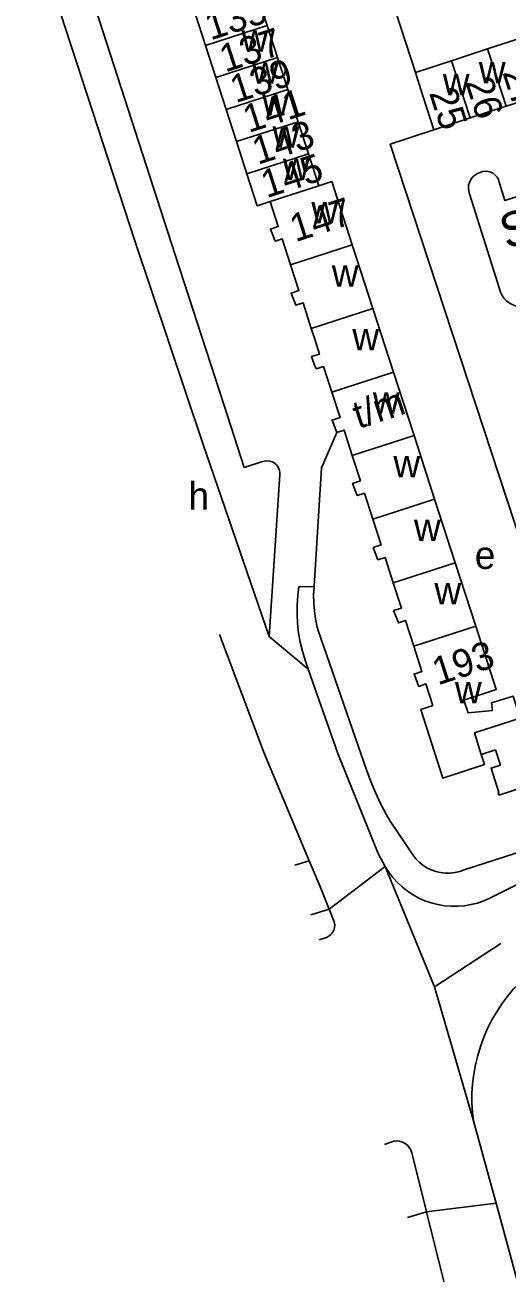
# Model space of a CAD drawing. Extents: x 159261 to 160849, y 382514 to 384534.
# Drawn here: x 159458.3 to 159527.7, y 382961.9 to 383141.6 of the extents above; entities that cross this region are included whole.
import ezdxf

# ---------------------------------------------------------------- set-up
doc = ezdxf.new("R2010")
doc.units = 0
for name, color, linetype in [('BLT_Basislijn', 7, 'Continuous'), ('BLT_Bebouwing', 7, 'Continuous'), ('BLT_Centroide', 7, 'Continuous'), ('BLT_Huisnummer', 7, 'Continuous'), ('BLT_Huisnummer_ tussenligend', 7, 'Continuous'), ('BLT_Huisnummer_reeks', 7, 'Continuous'), ('BLT_Onderverdeling_panden', 7, 'Continuous'), ('BLT_Straatnaam', 7, 'Continuous'), ('BLT_Vlakafsluiter', 7, 'Continuous')]:
    doc.layers.add(name, color=color, linetype=linetype)

msp = doc.modelspace()

# ---------------------------------------------------------------- linework, layer by layer
at = {"layer": 'BLT_Basislijn'}
for p, q in [((159458.27, 383159.1), (159474.1, 383110.56)), ((159514.51, 383134.8), (159510.24, 383147.96)), ((159517.18, 383126.54), (159510.87, 383124.48)), ((159524.18, 383120.52), (159523.84, 383120.4)), ((159522.29, 383117.31), (159526.63, 383103.63)), ((159474.1, 383110.56), (159483.87, 383081.37)), ((159479.92, 383108.56), (159486.94, 383086.86)), ((159486.94, 383086.86), (159489.82, 383077.93)), ((159483.87, 383081.37), (159493.43, 383053.56)), ((159492.36, 383078.73), (159489.82, 383077.93)), ((159494.99, 383076.84), (159493.43, 383053.56)), ((159497.72, 383060.79), (159499.91, 383060.71)), ((159499.92, 383060.82), (159499.91, 383060.71)), ((159500.5, 383054.42), (159507.48, 383034.36)), ((159492.73, 383036.79), (159486.27, 383053.85)), ((159499.21, 383021.26), (159492.73, 383036.79)), ((159521.54, 383020), (159546.16, 383027.88)), ((159510.87, 383026.98), (159513.76, 383022.71)), ((159497.12, 383020.63), (159499.21, 383021.26)), ((159500.72, 383017.67), (159499.21, 383021.26)), ((159502.08, 383014.33), (159500.72, 383017.67)), ((159499.45, 383013.5), (159502.08, 383014.33)), ((159502.83, 383012.49), (159502.08, 383014.33)), ((159500.63, 383009.91), (159501.68, 383010.24)), ((159526.82, 383009.35), (159517.27, 383003.12)), ((159522.86, 382983.82), (159525.55, 382974.02)), ((159510.05, 382980.42), (159510.99, 382980.78)), ((159525.55, 382974.02), (159526.12, 382971.97)), ((159526.12, 382971.97), (159534, 382943.29)), ((159513.39, 382969.92), (159516.12, 382970.75)), ((159516.12, 382970.75), (159521.7, 382948.15))]:
    msp.add_line(p, q, dxfattribs=at)
for points in [[(159468.83, 383152.86), (159465.88, 383151.94), (159479.92, 383108.56)], [(159510.87, 383124.48), (159535.57, 383049.38)], [(159526.61, 383118.88), (159527.41, 383116.36), (159543.11, 383121.38), (159542.28, 383124.01)], [(159523.84, 383120.4), (159523.43, 383120.24), (159523.07, 383120.01), (159522.75, 383119.72), (159522.49, 383119.37), (159522.3, 383118.98), (159522.18, 383118.56), (159522.14, 383118.13), (159522.19, 383117.7), (159522.29, 383117.31)], [(159524.18, 383120.52), (159524.57, 383120.58), (159524.97, 383120.55), (159525.35, 383120.45), (159525.71, 383120.28), (159526.02, 383120.03), (159526.28, 383119.73), (159526.47, 383119.38), (159526.59, 383119), (159526.61, 383118.88)], [(159526.63, 383103.63), (159526.77, 383103.15), (159526.99, 383102.69), (159527.27, 383102.28), (159527.62, 383101.92), (159528.01, 383101.61), (159528.46, 383101.38), (159528.93, 383101.21), (159529.42, 383101.13), (159529.85, 383101.12)], [(159503.2, 383082.97), (159500.96, 383077.88), (159499.92, 383060.82)], [(159492.36, 383078.73), (159492.73, 383078.85), (159493.11, 383078.89), (159493.5, 383078.85), (159493.87, 383078.73), (159494.21, 383078.54), (159494.5, 383078.28), (159494.73, 383077.97), (159494.89, 383077.62), (159494.98, 383077.24), (159494.99, 383076.84)], [(159499.08, 383048.89), (159498.62, 383050.16), (159498.23, 383051.46), (159497.92, 383052.77), (159497.69, 383054.11), (159497.54, 383055.45), (159497.47, 383056.8), (159497.47, 383058.15), (159497.56, 383059.5), (159497.72, 383060.79)], [(159499.91, 383060.71), (159499.85, 383059.63), (159499.86, 383058.44), (159499.95, 383057.25), (159500.12, 383056.07), (159500.37, 383054.91), (159500.5, 383054.42)], [(159510.16, 383020.45), (159509.15, 383022.34), (159503.35, 383036.72), (159499.08, 383048.89)], [(159507.48, 383034.36), (159508.08, 383032.71), (159508.75, 383031.1), (159509.49, 383029.51), (159510.31, 383027.97), (159510.87, 383026.98)], [(159525.43, 383016), (159536.69, 383021.6), (159546.16, 383027.88)], [(159513.76, 383022.71), (159514.12, 383022.12), (159514.55, 383021.57), (159515.04, 383021.07), (159515.58, 383020.63), (159516.17, 383020.26), (159516.79, 383019.96), (159517.45, 383019.73), (159518.13, 383019.58), (159518.82, 383019.5), (159519.52, 383019.51), (159520.21, 383019.59), (159520.89, 383019.76), (159521.54, 383020)], [(159510.16, 383020.45), (159510.68, 383019.64), (159511.26, 383018.88), (159511.91, 383018.16), (159512.61, 383017.51), (159513.37, 383016.91), (159514.17, 383016.38), (159515.01, 383015.92), (159515.89, 383015.53), (159516.8, 383015.21), (159517.73, 383014.98), (159518.68, 383014.81), (159519.64, 383014.73), (159520.6, 383014.73), (159521.56, 383014.81), (159522.51, 383014.97), (159523.44, 383015.2), (159524.35, 383015.51), (159525.23, 383015.9), (159525.43, 383016)], [(159501.68, 383010.24), (159502.03, 383010.42), (159502.33, 383010.67), (159502.58, 383010.97), (159502.76, 383011.31), (159502.86, 383011.69), (159502.89, 383012.08), (159502.83, 383012.49)], [(159531.72, 383005.7), (159530.66, 383004.82), (159529.66, 383003.87), (159528.71, 383002.87), (159527.82, 383001.81), (159526.99, 383000.71), (159526.23, 382999.55), (159525.54, 382998.36), (159524.91, 382997.12), (159524.36, 382995.86), (159523.88, 382994.56), (159523.48, 382993.24), (159523.16, 382991.9), (159522.91, 382990.54), (159522.75, 382989.17), (159522.66, 382987.79), (159522.65, 382986.41), (159522.73, 382985.03), (159522.86, 382983.82)], [(159510.99, 382980.78), (159511.4, 382980.9), (159511.82, 382980.93), (159512.24, 382980.89), (159512.64, 382980.77), (159513.02, 382980.58), (159513.35, 382980.32), (159513.63, 382980), (159513.84, 382979.64), (159513.99, 382979.2)], [(159513.99, 382979.2), (159514.19, 382978.45), (159516.12, 382970.75)]]:
    msp.add_lwpolyline(points, dxfattribs=at)
at = {"layer": 'BLT_Bebouwing'}
for p, q in [((159491.65, 383146.17), (159493.14, 383141.56)), ((159484.27, 383138.69), (159482.77, 383143.3)), ((159493.14, 383141.56), (159494.63, 383136.94)), ((159530.07, 383139.89), (159524.89, 383138.2)), ((159485.76, 383134.07), (159484.27, 383138.69)), ((159524.89, 383138.2), (159519.71, 383136.5)), ((159494.63, 383136.94), (159496.12, 383132.33)), ((159519.71, 383136.5), (159514.51, 383134.8)), ((159487.25, 383129.46), (159485.76, 383134.07)), ((159496.12, 383132.33), (159497.62, 383127.71)), ((159532.77, 383131.63), (159527.59, 383129.94)), ((159527.59, 383129.94), (159522.41, 383128.25)), ((159488.74, 383124.84), (159487.25, 383129.46)), ((159497.62, 383127.71), (159499.11, 383123.1)), ((159490.24, 383120.23), (159488.74, 383124.84)), ((159499.11, 383123.1), (159500.6, 383118.48)), ((159502.47, 383119.09), (159500.6, 383118.48)), ((159502.47, 383119.09), (159505.42, 383109.99)), ((159505.42, 383109.99), (159508.39, 383100.8)), ((159508.39, 383100.8), (159511.35, 383091.65)), ((159500, 383096.4), (159499.5, 383097.93)), ((159511.35, 383091.65), (159514.31, 383082.53)), ((159514.31, 383082.53), (159517.27, 383073.36)), ((159517.27, 383073.36), (159520.24, 383064.2)), ((159520.24, 383064.2), (159523.19, 383055.08)), ((159526.05, 383037.25), (159523.98, 383036.58))]:
    msp.add_line(p, q, dxfattribs=at)
for points in [[(159514.51, 383134.8), (159515.64, 383131.3), (159517.18, 383126.54)], [(159517.18, 383126.54), (159522.41, 383128.25)], [(159493.6, 383116.22), (159491.73, 383115.61), (159490.24, 383120.23)], [(159496.54, 383107.12), (159495.34, 383110.83), (159494.32, 383110.5), (159493.63, 383112.25), (159494.76, 383112.63), (159493.6, 383116.22)], [(159499.5, 383097.93), (159498.32, 383101.61), (159497.3, 383101.28), (159496.6, 383103.03), (159497.74, 383103.41), (159496.54, 383107.12)], [(159500, 383096.4), (159500.69, 383094.26), (159500, 383094.03)], [(159500, 383094.03), (159499.56, 383093.88), (159500, 383092.53)], [(159502.46, 383088.78), (159501.27, 383092.46), (159500.25, 383092.13), (159500, 383092.53)], [(159503.2, 383082.97), (159502.51, 383084.72), (159503.65, 383085.1), (159502.46, 383088.78)], [(159505.4, 383079.66), (159504.23, 383083.3), (159503.2, 383082.97)], [(159508.36, 383070.48), (159507.16, 383074.21), (159506.14, 383073.88), (159505.45, 383075.63), (159506.58, 383076.01), (159505.4, 383079.66)], [(159511.32, 383061.32), (159510.15, 383064.96), (159509.12, 383064.63), (159508.43, 383066.38), (159509.57, 383066.76), (159508.36, 383070.48)], [(159514.26, 383052.2), (159513.08, 383055.88), (159512.06, 383055.54), (159511.36, 383057.3), (159512.5, 383057.67), (159511.32, 383061.32)], [(159523.19, 383055.08), (159526.15, 383045.94), (159521.48, 383044.43)], [(159517.03, 383043.62), (159516.03, 383046.74), (159515.01, 383046.4), (159514.31, 383048.16), (159515.45, 383048.53), (159514.26, 383052.2)], [(159523.98, 383036.58), (159524.44, 383035.14), (159518.45, 383033.2), (159515.29, 383043.08), (159517.03, 383043.62)], [(159521.48, 383044.43), (159522.09, 383042.57), (159525.61, 383042.93), (159525.47, 383044.04), (159528.57, 383045.01), (159529.6, 383041.84)], [(159534.97, 383033.49), (159526.54, 383030.75), (159526.44, 383031.07), (159526.55, 383031.1), (159525.41, 383034.62), (159526.76, 383035.06), (159526.05, 383037.25)]]:
    msp.add_lwpolyline(points, dxfattribs=at)
at = {"layer": 'BLT_Onderverdeling_panden'}
for p, q in [((159493.14, 383141.56), (159484.27, 383138.69)), ((159524.89, 383138.2), (159527.59, 383129.94)), ((159494.63, 383136.94), (159485.76, 383134.07)), ((159519.71, 383136.5), (159522.41, 383128.25)), ((159496.12, 383132.33), (159487.25, 383129.46)), ((159497.62, 383127.71), (159488.74, 383124.84)), ((159499.11, 383123.1), (159490.24, 383120.23)), ((159500.6, 383118.48), (159493.6, 383116.22)), ((159496.54, 383107.12), (159505.42, 383109.99)), ((159499.5, 383097.93), (159508.39, 383100.8)), ((159502.46, 383088.78), (159511.35, 383091.65)), ((159505.4, 383079.66), (159514.31, 383082.53)), ((159508.36, 383070.48), (159517.27, 383073.36)), ((159511.32, 383061.32), (159520.24, 383064.2)), ((159514.26, 383052.2), (159523.19, 383055.08))]:
    msp.add_line(p, q, dxfattribs=at)
msp.add_lwpolyline([(159529.6, 383041.84), (159523.02, 383039.7), (159523.98, 383036.58)], dxfattribs=at)
at = {"layer": 'BLT_Vlakafsluiter'}
for p, q in [((159493.43, 383053.56), (159499.08, 383048.89)), ((159510.16, 383020.45), (159502.08, 383014.33)), ((159510.16, 383020.45), (159517.27, 383003.12)), ((159517.27, 383003.12), (159522.86, 382983.82)), ((159516.12, 382970.75), (159526.12, 382971.97))]:
    msp.add_line(p, q, dxfattribs=at)

# ---------------------------------------------------------------- texts
at = {"layer": 'BLT_Centroide'}
for s, p in [('w', (159489.45, 383137.81)), ('w', (159490.95, 383133.19)), ('w', (159523.64, 383133.22)), ('w', (159518.45, 383131.53)), ('w', (159492.43, 383128.59)), ('w', (159493.93, 383123.97)), ('w', (159495.41, 383119.34)), ('w', (159499.52, 383113.09)), ('w', (159502.47, 383103.95)), ('w', (159505.42, 383094.8)), ('w', (159508.38, 383085.66)), ('w', (159511.34, 383076.5)), ('h', (159481.82, 383071.82)), ('w', (159514.3, 383067.34)), ('e', (159523.06, 383063.31)), ('w', (159517.25, 383058.19)), ('w', (159520.2, 383043.95))]:
    msp.add_text(s, height=4, dxfattribs=at).set_placement(p)
at = {"layer": 'BLT_Huisnummer'}
for s, rotation, p in [('135', 17.9161, (159484.99, 383139.4)), ('139', 17.9179, (159488.62, 383130.37)), ('27', 288.1033, (159527.01, 383134.83)), ('26', 287.8883, (159521.65, 383133.44)), ('25', 288.2054, (159516.45, 383131.87)), ('145', 17.9166, (159493.06, 383116.68))]:
    msp.add_text(s, height=4, rotation=rotation, dxfattribs=at).set_placement(p)
at = {"layer": 'BLT_Huisnummer_ tussenligend'}
for s, rotation, p in [('137', 17.9161, (159487.1, 383134.78)), ('141', 17.9179, (159490.47, 383126.07)), ('143', 17.9179, (159491.81, 383121.49))]:
    msp.add_text(s, height=4, rotation=rotation, dxfattribs=at).set_placement(p)
at = {"layer": 'BLT_Huisnummer_reeks'}
for s, rotation, p in [('147', 17.8893, (159497.22, 383110.35)), ('t/m', 17.8926, (159506.29, 383083.45)), ('193', 17.9989, (159517.73, 383046.52))]:
    msp.add_text(s, height=4, rotation=rotation, dxfattribs=at).set_placement(p)
at = {"layer": 'BLT_Straatnaam'}
msp.add_text('SCHIPPERSHOF', height=5, rotation=18.0958, dxfattribs=at).set_placement((159527.68, 383109.29))

doc.saveas('drawing.dxf')
